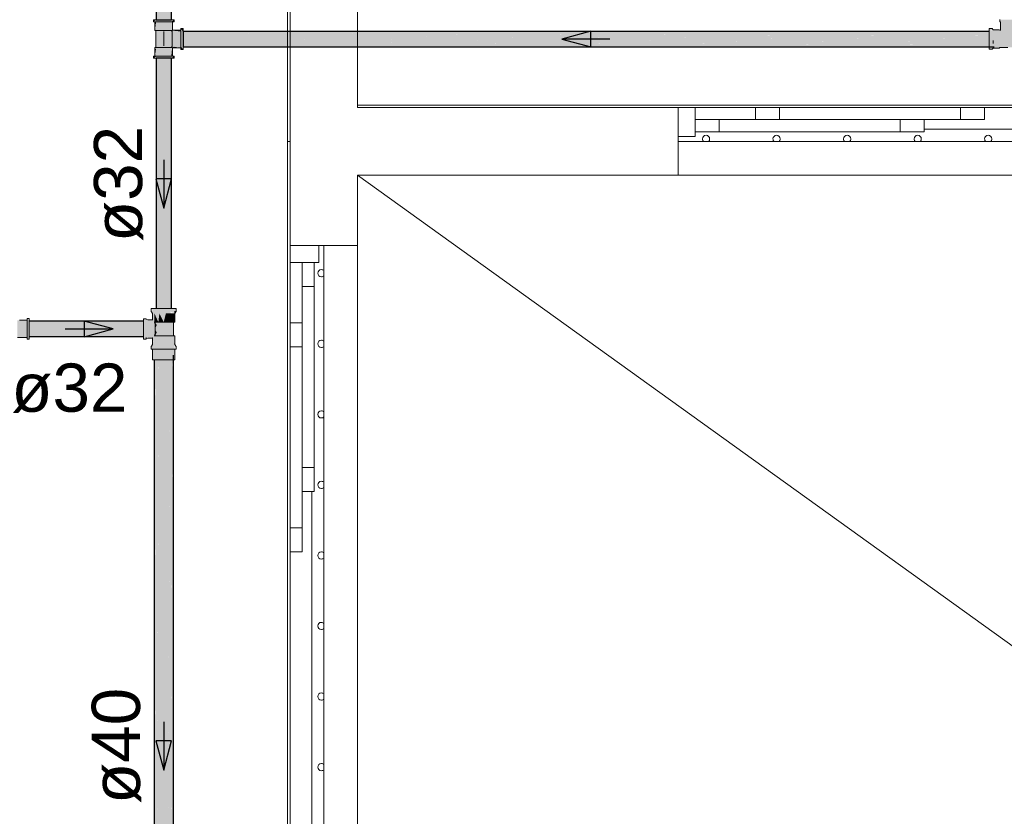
# Model space of a CAD drawing. Header units: millimetres. Extents: x 567 to 934, y -1 to 364.
# Tile 818 of 1056: x 759.74 to 763.82, y 149.78 to 153.09. Entities that reach past the tile are written whole.
import ezdxf

# ---------------------------------------------------------------- set-up
doc = ezdxf.new("R2010")
doc.units = ezdxf.units.MM
doc.header["$MEASUREMENT"] = 0
doc.linetypes.add('NULL', pattern=[0])
for name, color, linetype, lineweight in [('AF-Condutos Reúso', 200, 'Continuous', 25), ('AF-Conexões Reúso', 216, 'Continuous', 18), ('AF-Sentido conduto Reúso', 200, 'Continuous', 30), ('AF-Textos conduto Reúso', 7, 'Continuous', 9)]:
    doc.layers.add(name, color=color, linetype=linetype, lineweight=lineweight)
doc.layers.add('ARQ FINA', color=8, linetype='Continuous')
doc.styles.add('Arial', font='arial.ttf')

msp = doc.modelspace()

# ---------------------------------------------------------------- hatches: boundary and pattern name
at = {"layer": 'AF-Condutos Reúso', "linetype": 'Continuous'}
for points in [[(760.3691, 153.0856), (760.3691, 155.2395), (760.3058, 155.2395), (760.3058, 153.0856)], [(760.4171, 153.0374), (760.4171, 153.036), (763.7799, 153.036)], [(760.4171, 153.0374), (763.7599, 153.0361), (763.7599, 153.0374)], [(760.4171, 153.036), (760.4171, 153.0294), (763.7799, 153.0294)], [(760.4171, 153.036), (763.7599, 153.0294), (763.7599, 153.036)], [(760.4171, 153.0294), (760.4171, 153.0186), (763.7799, 153.0186)], [(760.4171, 153.0294), (763.7599, 153.0187), (763.7599, 153.0294)], [(760.4171, 153.0186), (760.4171, 153.0056), (763.7799, 153.0056)], [(760.4171, 153.0186), (763.7599, 153.0057), (763.7599, 153.0186)], [(760.4171, 153.0056), (763.7599, 152.9927), (763.7599, 153.0056)], [(760.4171, 153.0056), (760.4171, 152.9926), (763.7799, 152.9926)], [(760.4171, 152.9926), (763.7599, 152.9819), (763.7599, 152.9926)], [(760.4171, 152.9926), (760.4171, 152.9818), (763.7799, 152.9818)], [(760.4171, 152.9818), (763.7599, 152.9752), (763.7599, 152.9818)], [(760.4171, 152.9818), (760.4171, 152.9752), (763.7799, 152.9752)], [(760.4171, 152.9752), (763.7599, 152.9738), (763.7599, 152.9752)], [(760.4171, 152.9752), (760.4171, 152.9738), (763.7799, 152.9738)], [(760.3691, 152.9256), (760.3058, 152.9256), (760.3058, 151.8879), (760.3691, 151.8879)], [(759.7793, 151.8354), (759.7793, 151.8312), (760.2529, 151.8314), (760.2529, 151.8355)], [(759.7793, 151.8312), (759.7793, 151.8311), (760.2529, 151.8229), (760.2529, 151.8314)], [(760.2529, 151.8229), (759.7793, 151.8311), (759.7793, 151.8223), (760.2529, 151.8225)], [(759.7793, 151.8221), (759.7793, 151.8101), (760.2529, 151.8104), (760.2529, 151.8225)], [(760.2529, 151.8225), (759.7793, 151.8223), (759.7793, 151.8221)], [(759.7793, 151.8101), (759.7793, 151.7971), (760.2529, 151.7976), (760.2529, 151.8104)], [(760.2529, 151.7971), (760.2529, 151.7976), (759.7793, 151.7971), (759.7793, 151.7968)], [(760.2529, 151.7854), (760.2529, 151.7971), (759.7793, 151.7968), (759.7793, 151.7849)], [(760.2529, 151.7849), (760.2529, 151.7854), (759.7793, 151.7849), (759.7793, 151.7847)], [(759.7793, 151.7846), (760.2529, 151.7764), (760.2529, 151.7849), (759.7793, 151.7847)], [(760.2529, 151.776), (760.2529, 151.7764), (759.7793, 151.7846), (759.7793, 151.776)], [(760.2529, 151.7721), (760.2529, 151.776), (759.7793, 151.7759), (759.7793, 151.7719)], [(759.7793, 151.7719), (760.2529, 151.7719), (760.2529, 151.7721)], [(760.298, 148.4432), (760.3048, 148.4432), (760.3048, 151.695)], [(760.298, 148.4432), (760.3047, 151.675), (760.298, 151.675)], [(760.3048, 148.4432), (760.3171, 148.4432), (760.3171, 151.695)], [(760.3048, 148.4432), (760.317, 151.675), (760.3048, 151.675)], [(760.3171, 148.4432), (760.3329, 148.4432), (760.3329, 151.695)], [(760.3171, 148.4432), (760.3328, 151.675), (760.3171, 151.695)], [(760.3329, 148.4432), (760.3495, 148.4432), (760.3495, 151.695)], [(760.3329, 148.4432), (760.3494, 151.675), (760.3329, 151.675)], [(760.3495, 148.4432), (760.3639, 148.4432), (760.3639, 151.695)], [(760.3495, 148.4432), (760.3638, 151.675), (760.3495, 151.675)], [(760.3639, 148.4432), (760.3736, 151.675), (760.3639, 151.695)], [(760.3639, 148.4432), (760.3737, 148.4432), (760.3737, 151.695)], [(760.3737, 148.4432), (760.3771, 148.4432), (760.3771, 151.695)], [(760.3737, 148.4432), (760.3771, 151.675), (760.3737, 151.675)]]:
    msp.add_hatch(color=201, dxfattribs=at).paths.add_polyline_path(points)
at = {"layer": 'AF-Conexões Reúso', "linetype": 'Continuous'}
for points in [[(760.2956, 153.0856), (760.2941, 153.0772), (760.3058, 153.0845)], [(760.2999, 153.0772), (760.3675, 153.0772), (760.3744, 153.0856), (760.3067, 153.0856)], [(760.3021, 153.0772), (760.3009, 153.041), (760.3058, 153.0772)], [(760.3733, 153.0772), (760.3058, 153.0772), (760.3021, 153.041), (760.3721, 153.041)], [(760.3801, 153.0772), (760.3801, 153.0856), (760.3675, 153.0772)], [(763.9031, 152.9633), (763.9151, 152.9633), (763.9151, 153.0478), (763.9031, 153.0493), (763.8981, 153.0443), (763.8672, 153.0423), (763.8677, 153.0751), (763.8628, 153.0779), (763.8632, 153.0429), (763.8661, 153.0859), (763.8056, 153.0859), (763.8091, 153.0429), (763.7769, 153.0443), (763.7719, 153.0493), (763.7599, 153.0493), (763.7599, 153.0436), (763.7719, 153.043), (763.7769, 153.0374), (763.7918, 153.0374), (763.7599, 153.0436), (763.7599, 152.9648), (763.7719, 152.9633), (763.7769, 152.9683), (763.8013, 152.9683), (763.8013, 152.9706), (763.8375, 152.9713), (763.8981, 152.9683)], [(760.3051, 153.041), (760.3051, 152.9702), (760.3371, 152.9702), (760.3288, 153.041)], [(760.3691, 153.041), (760.3288, 153.041), (760.3371, 152.9702), (760.368, 152.9702), (760.368, 153.0376)], [(760.3725, 152.9736), (760.3725, 153.0365), (760.3371, 153.0365), (760.3371, 152.9779)], [(760.3725, 153.0406), (760.3725, 152.9743), (760.4087, 152.9706), (760.4087, 153.037)], [(760.3725, 153.0406), (760.4087, 153.037), (760.4087, 153.0406)], [(760.4171, 153.0471), (760.4087, 153.0486), (760.4154, 153.0374)], [(760.4087, 153.0429), (760.4087, 152.9752), (760.4171, 152.9684), (760.4171, 153.036)], [(760.3009, 152.9702), (760.3009, 152.934), (760.3051, 152.9637)], [(760.3721, 152.9702), (760.3058, 152.9702), (760.3021, 152.934), (760.3685, 152.934)], [(760.3721, 152.9702), (760.3685, 152.934), (760.3721, 152.934)], [(760.4087, 152.9694), (760.379, 152.9736), (760.3725, 152.9706)], [(760.4087, 152.9626), (760.4171, 152.9626), (760.4087, 152.9752)], [(760.2941, 152.934), (760.2941, 152.9256), (760.3067, 152.934)], [(760.3744, 152.934), (760.3067, 152.934), (760.2999, 152.9256), (760.3675, 152.9256)], [(760.3786, 152.9256), (760.3801, 152.934), (760.3691, 152.9276)], [(760.3882, 151.8879), (760.289, 151.8879), (760.2925, 151.8417), (760.2905, 151.8314), (760.2981, 151.8318), (760.2984, 151.8683), (760.3149, 151.8318), (760.3192, 151.8679), (760.3371, 151.8318), (760.3461, 151.8679), (760.3691, 151.8691), (760.3624, 151.8752), (760.3825, 151.8683)], [(760.3882, 151.8759), (760.3809, 151.8752), (760.3828, 151.8683)], [(759.7709, 151.8399), (759.7305, 151.8386), (759.7305, 151.7687), (759.7709, 151.7687)], [(759.7709, 151.7607), (759.7793, 151.7607), (759.7793, 151.8341), (759.7709, 151.8467)], [(760.2715, 151.7658), (760.2927, 151.7685), (760.2941, 151.7392), (760.3042, 151.7392), (760.2981, 151.7756), (760.301, 151.7884), (760.301, 151.8318), (760.2905, 151.8314), (760.2927, 151.8389), (760.2529, 151.846), (760.2529, 151.7639), (760.2639, 151.7606), (760.2639, 151.7679)], [(760.2905, 151.8683), (760.2905, 151.8416), (760.2715, 151.8409), (760.2927, 151.8389)], [(760.2984, 151.8683), (760.2981, 151.8318), (760.3149, 151.8318)], [(760.3371, 151.8318), (760.3193, 151.8683), (760.3149, 151.8318)], [(760.3462, 151.8683), (760.3371, 151.8318), (760.3601, 151.8318)], [(760.37, 151.8679), (760.3463, 151.8679), (760.3601, 151.8318)], [(760.3828, 151.8683), (760.3701, 151.8683), (760.3601, 151.8318), (760.3837, 151.8318)], [(760.301, 151.8037), (760.3084, 151.8194), (760.3007, 151.8317)], [(760.3084, 151.7881), (760.301, 151.8037), (760.3007, 151.7758)], [(760.3772, 151.8318), (760.301, 151.8317), (760.3084, 151.8194), (760.3014, 151.8046), (760.3084, 151.7881), (760.301, 151.7764), (760.3772, 151.7756)], [(760.2715, 151.7658), (760.2905, 151.7658), (760.2905, 151.7392), (760.2927, 151.7685)], [(760.2905, 151.7392), (760.285, 151.7195), (760.3836, 151.7195), (760.3802, 151.7392), (760.3837, 151.7756), (760.2981, 151.7756), (760.3042, 151.7392), (760.2941, 151.7392), (760.2925, 151.7658)], [(760.3802, 151.7392), (760.3828, 151.7392), (760.3837, 151.7756)], [(760.3836, 151.675), (760.3836, 151.7195), (760.2915, 151.7195), (760.2906, 151.675)]]:
    msp.add_hatch(color=213, dxfattribs=at).paths.add_polyline_path(points)

# ---------------------------------------------------------------- linework, layer by layer
at = {"layer": 'AF-Condutos Reúso'}
for p, q in [((760.3058, 155.2395), (760.3058, 153.0856)), ((760.3691, 153.0856), (760.3691, 155.2395)), ((760.3058, 153.0856), (760.3112, 153.0856)), ((760.3112, 153.0856), (760.3211, 153.0856)), ((760.3211, 153.0856), (760.3338, 153.0856)), ((760.3338, 153.0856), (760.347, 153.0856)), ((760.347, 153.0856), (760.3585, 153.0856)), ((760.3585, 153.0856), (760.3663, 153.0856)), ((760.3663, 153.0856), (760.3691, 153.0856)), ((760.4171, 153.0374), (760.4171, 153.036)), ((763.7599, 153.0374), (760.4171, 153.0374)), ((760.4171, 153.036), (760.4171, 153.0294)), ((760.4171, 153.0294), (760.4171, 153.0186)), ((760.4171, 153.0186), (760.4171, 153.0056)), ((760.4171, 153.0056), (760.4171, 152.9926)), ((760.4171, 152.9926), (760.4171, 152.9818)), ((760.4171, 152.9818), (760.4171, 152.9752)), ((760.4171, 152.9752), (760.4171, 152.9738)), ((760.4171, 152.9738), (763.7799, 152.9738)), ((760.3058, 152.9256), (760.3058, 151.8879)), ((760.3112, 152.9256), (760.3058, 152.9256)), ((760.3211, 152.9256), (760.3112, 152.9256)), ((760.3338, 152.9256), (760.3211, 152.9256)), ((760.347, 152.9256), (760.3338, 152.9256)), ((760.3585, 152.9256), (760.347, 152.9256)), ((760.3663, 152.9256), (760.3585, 152.9256)), ((760.3691, 152.9256), (760.3663, 152.9256)), ((760.3691, 151.8879), (760.3691, 152.9256)), ((760.2529, 151.8355), (759.7793, 151.8355)), ((759.7793, 151.7719), (760.2529, 151.7719)), ((760.298, 151.675), (760.298, 148.4432)), ((760.3771, 148.4432), (760.3771, 151.695))]:
    msp.add_line(p, q, dxfattribs=at)
at = {"layer": 'AF-Conexões Reúso'}
for p, q in [((760.2941, 153.0856), (760.2941, 153.0772)), ((760.2956, 153.0856), (760.2941, 153.0856)), ((760.2941, 153.0772), (760.2956, 153.0772)), ((760.2999, 153.0856), (760.2956, 153.0856)), ((760.2956, 153.0772), (760.2999, 153.0772)), ((760.3058, 153.0856), (760.2999, 153.0856)), ((760.2999, 153.0772), (760.3009, 153.0772)), ((760.3009, 153.0772), (760.3067, 153.0772)), ((760.3009, 153.0772), (760.3009, 153.041)), ((760.3021, 153.0772), (760.3009, 153.0772)), ((760.3058, 153.0772), (760.3021, 153.0772)), ((760.3067, 153.0856), (760.3058, 153.0856)), ((760.3115, 153.0772), (760.3058, 153.0772)), ((760.3156, 153.0856), (760.3067, 153.0856)), ((760.3067, 153.0772), (760.3156, 153.0772)), ((760.319, 153.0772), (760.3115, 153.0772)), ((760.326, 153.0856), (760.3156, 153.0856)), ((760.3156, 153.0772), (760.326, 153.0772)), ((760.3277, 153.0772), (760.319, 153.0772)), ((760.3371, 153.0856), (760.326, 153.0856)), ((760.326, 153.0772), (760.3371, 153.0772)), ((760.3371, 153.0772), (760.3277, 153.0772)), ((760.3482, 153.0856), (760.3371, 153.0856)), ((760.3371, 153.0772), (760.3482, 153.0772)), ((760.3465, 153.0772), (760.3371, 153.0772)), ((760.3552, 153.0772), (760.3465, 153.0772)), ((760.3586, 153.0856), (760.3482, 153.0856)), ((760.3482, 153.0772), (760.3586, 153.0772)), ((760.3627, 153.0772), (760.3552, 153.0772)), ((760.3675, 153.0856), (760.3586, 153.0856)), ((760.3586, 153.0772), (760.3675, 153.0772)), ((760.3685, 153.0772), (760.3627, 153.0772)), ((760.3691, 153.0856), (760.3675, 153.0856)), ((760.3675, 153.0772), (760.3733, 153.0772)), ((760.3691, 153.0772), (760.3685, 153.0772)), ((760.3744, 153.0856), (760.3691, 153.0856)), ((760.3721, 153.0772), (760.3691, 153.0772)), ((760.3733, 153.0772), (760.3721, 153.0772)), ((760.3733, 153.0772), (760.3744, 153.0772)), ((760.3733, 153.0418), (760.3733, 153.0772)), ((760.3786, 153.0856), (760.3744, 153.0856)), ((760.3744, 153.0772), (760.3786, 153.0772)), ((760.3801, 153.0856), (760.3786, 153.0856)), ((760.3786, 153.0772), (760.3801, 153.0772)), ((760.3801, 153.0772), (760.3801, 153.0856)), ((763.8045, 153.0859), (763.8045, 153.0779)), ((763.8045, 153.0779), (763.8073, 153.0751)), ((763.8073, 153.0751), (763.8073, 153.0429)), ((760.3009, 153.041), (760.3021, 153.041)), ((760.3021, 153.041), (760.3051, 153.041)), ((760.3051, 153.041), (760.3058, 153.041)), ((760.3062, 153.041), (760.3051, 153.041)), ((760.3051, 153.041), (760.3051, 152.9702)), ((760.3058, 153.041), (760.3115, 153.041)), ((760.3094, 153.041), (760.3062, 153.041)), ((760.3145, 153.041), (760.3094, 153.041)), ((760.3115, 153.041), (760.319, 153.041)), ((760.3211, 153.041), (760.3145, 153.041)), ((760.319, 153.041), (760.3277, 153.041)), ((760.3288, 153.041), (760.3211, 153.041)), ((760.3277, 153.041), (760.3371, 153.041)), ((760.3371, 153.041), (760.3288, 153.041)), ((760.3371, 153.041), (760.3465, 153.041)), ((760.3454, 153.041), (760.3371, 153.041)), ((760.3371, 153.0365), (760.3371, 153.0333)), ((760.3371, 153.0333), (760.3371, 153.0282)), ((760.3371, 153.0282), (760.3371, 153.0216)), ((760.3371, 153.0216), (760.3371, 153.0139)), ((760.3531, 153.041), (760.3454, 153.041)), ((760.3465, 153.041), (760.3552, 153.041)), ((760.3597, 153.041), (760.3531, 153.041)), ((760.3552, 153.041), (760.3627, 153.041)), ((760.3648, 153.041), (760.3597, 153.041)), ((760.3627, 153.041), (760.3685, 153.041)), ((760.368, 153.041), (760.3648, 153.041)), ((760.3691, 153.041), (760.368, 153.041)), ((760.3685, 153.041), (760.3691, 153.041)), ((760.3691, 153.041), (760.3721, 153.041)), ((760.3691, 153.0376), (760.3691, 153.041)), ((760.3725, 153.0376), (760.3691, 153.0376)), ((760.3721, 153.041), (760.3725, 153.041)), ((760.3725, 153.041), (760.3733, 153.041)), ((760.3725, 153.041), (760.3725, 153.0406)), ((760.3725, 153.0406), (760.3725, 153.0376)), ((760.3725, 153.0376), (760.3725, 153.037)), ((760.3725, 153.0365), (760.3725, 153.0376)), ((760.3725, 153.037), (760.3725, 153.0312)), ((760.3725, 153.0333), (760.3725, 153.0365)), ((760.3725, 153.0282), (760.3725, 153.0333)), ((760.3725, 153.0312), (760.3725, 153.0237)), ((760.3725, 153.0216), (760.3725, 153.0282)), ((760.3725, 153.0237), (760.3725, 153.015)), ((760.3725, 153.0139), (760.3725, 153.0216)), ((760.4087, 153.0418), (760.3733, 153.0418)), ((760.4087, 153.0486), (760.4087, 153.0471)), ((760.4171, 153.0486), (760.4087, 153.0486)), ((760.4087, 153.0471), (760.4087, 153.0429)), ((760.4087, 153.0429), (760.4087, 153.0418)), ((760.4087, 153.0418), (760.4087, 153.036)), ((760.4087, 153.041), (760.4087, 153.0418)), ((760.4087, 153.0406), (760.4087, 153.041)), ((760.4087, 153.037), (760.4087, 153.0406)), ((760.4087, 153.0312), (760.4087, 153.037)), ((760.4087, 153.036), (760.4087, 153.0271)), ((760.4087, 153.0237), (760.4087, 153.0312)), ((760.4087, 153.0271), (760.4087, 153.0167)), ((760.4087, 153.015), (760.4087, 153.0237)), ((760.4171, 153.0471), (760.4171, 153.0486)), ((760.4171, 153.0429), (760.4171, 153.0471)), ((760.4171, 153.0374), (760.4171, 153.0429)), ((760.4171, 153.036), (760.4171, 153.0374)), ((760.4171, 153.0271), (760.4171, 153.036)), ((760.4171, 153.0167), (760.4171, 153.0271)), ((763.7719, 153.0493), (763.7599, 153.0493)), ((763.7599, 153.0493), (763.7599, 153.0478)), ((763.7599, 153.0478), (763.7599, 153.0436)), ((763.7599, 153.0436), (763.7599, 153.0374)), ((763.7599, 153.0374), (763.7599, 153.0367)), ((763.7599, 153.0367), (763.7599, 153.0278)), ((763.7599, 153.0278), (763.7599, 153.0174)), ((763.7769, 153.0443), (763.7719, 153.0493)), ((763.7769, 153.0434), (763.7769, 153.0443)), ((763.8013, 153.0443), (763.7769, 153.0443)), ((763.7769, 153.0443), (763.7769, 153.0427)), ((763.7769, 153.0427), (763.7769, 153.0434)), ((763.8035, 153.0423), (763.8013, 153.0443)), ((763.8078, 153.0423), (763.8035, 153.0423)), ((763.8073, 153.0429), (763.8078, 153.0423)), ((760.3371, 153.0139), (760.3371, 153.0056)), ((760.3371, 153.0056), (760.3371, 152.9973)), ((760.3371, 152.9973), (760.3371, 152.9896)), ((760.3371, 152.9896), (760.3371, 152.983)), ((760.3371, 152.983), (760.3371, 152.9779)), ((760.3725, 153.015), (760.3725, 153.0056)), ((760.3725, 153.0056), (760.3725, 153.0139)), ((760.3725, 153.0056), (760.3725, 152.9962)), ((760.3725, 152.9973), (760.3725, 153.0056)), ((760.3725, 152.9896), (760.3725, 152.9973)), ((760.3725, 152.9962), (760.3725, 152.9875)), ((760.3725, 152.983), (760.3725, 152.9896)), ((760.3725, 152.9875), (760.3725, 152.98)), ((760.3725, 152.9779), (760.3725, 152.983)), ((760.3725, 152.98), (760.3725, 152.9743)), ((760.4087, 153.0167), (760.4087, 153.0056)), ((760.4087, 153.0056), (760.4087, 153.015)), ((760.4087, 153.0056), (760.4087, 152.9945)), ((760.4087, 152.9962), (760.4087, 153.0056)), ((760.4087, 152.9875), (760.4087, 152.9962)), ((760.4087, 152.9945), (760.4087, 152.9841)), ((760.4087, 152.98), (760.4087, 152.9875)), ((760.4087, 152.9841), (760.4087, 152.9752)), ((760.4087, 152.9743), (760.4087, 152.98)), ((760.4171, 153.0056), (760.4171, 153.0167)), ((760.4171, 152.9945), (760.4171, 153.0056)), ((760.4171, 152.9841), (760.4171, 152.9945)), ((760.4171, 152.9752), (760.4171, 152.9841)), ((763.7599, 153.0174), (763.7599, 153.0063)), ((763.7599, 153.0063), (763.7599, 152.9952)), ((763.7599, 152.9952), (763.7599, 152.9848)), ((763.7599, 152.9848), (763.7599, 152.9759)), ((763.7769, 152.9935), (763.7769, 152.9997)), ((763.7769, 152.9997), (763.7769, 152.9873)), ((763.7769, 152.9873), (763.7769, 152.9935)), ((760.3021, 152.9702), (760.3009, 152.9702)), ((760.3009, 152.9702), (760.3009, 152.934)), ((760.3051, 152.9702), (760.3021, 152.9702)), ((760.3058, 152.9702), (760.3051, 152.9702)), ((760.3051, 152.9702), (760.3062, 152.9702)), ((760.3115, 152.9702), (760.3058, 152.9702)), ((760.3062, 152.9702), (760.3094, 152.9702)), ((760.3094, 152.9702), (760.3145, 152.9702)), ((760.319, 152.9702), (760.3115, 152.9702)), ((760.3145, 152.9702), (760.3211, 152.9702)), ((760.3277, 152.9702), (760.319, 152.9702)), ((760.3211, 152.9702), (760.3288, 152.9702)), ((760.3371, 152.9702), (760.3277, 152.9702)), ((760.3288, 152.9702), (760.3371, 152.9702)), ((760.3465, 152.9702), (760.3371, 152.9702)), ((760.3371, 152.9702), (760.3454, 152.9702)), ((760.3454, 152.9702), (760.3531, 152.9702)), ((760.3552, 152.9702), (760.3465, 152.9702)), ((760.3531, 152.9702), (760.3597, 152.9702)), ((760.3627, 152.9702), (760.3552, 152.9702)), ((760.3597, 152.9702), (760.3648, 152.9702)), ((760.3685, 152.9702), (760.3627, 152.9702)), ((760.3648, 152.9702), (760.368, 152.9702)), ((760.368, 152.9702), (760.3691, 152.9702)), ((760.3691, 152.9702), (760.3685, 152.9702)), ((760.3691, 152.9736), (760.3725, 152.9736)), ((760.3691, 152.9702), (760.3691, 152.9736)), ((760.3721, 152.9702), (760.3691, 152.9702)), ((760.3725, 152.9702), (760.3721, 152.9702)), ((760.3725, 152.9747), (760.3725, 152.9779)), ((760.3725, 152.9736), (760.3725, 152.9747)), ((760.3725, 152.9743), (760.3725, 152.9736)), ((760.3725, 152.9736), (760.3725, 152.9706)), ((760.3725, 152.9706), (760.3725, 152.9702)), ((760.3725, 152.9702), (760.3725, 152.9694)), ((760.3725, 152.9694), (760.3733, 152.9694)), ((760.3733, 152.9694), (760.4087, 152.9694)), ((760.3733, 152.934), (760.3733, 152.9694)), ((760.4087, 152.9752), (760.4087, 152.9694)), ((760.4087, 152.9706), (760.4087, 152.9743)), ((760.4087, 152.9694), (760.4087, 152.9706)), ((760.4087, 152.9694), (760.4087, 152.9684)), ((760.4087, 152.9684), (760.4087, 152.9641)), ((760.4087, 152.9641), (760.4087, 152.9626)), ((760.4087, 152.9626), (760.4171, 152.9626)), ((760.4171, 152.9738), (760.4171, 152.9752)), ((760.4171, 152.9684), (760.4171, 152.9738)), ((760.4171, 152.9641), (760.4171, 152.9684)), ((760.4171, 152.9626), (760.4171, 152.9641)), ((763.7599, 152.9759), (763.7599, 152.9738)), ((763.7599, 152.9738), (763.7599, 152.9691)), ((763.7599, 152.9691), (763.7599, 152.9648)), ((763.7599, 152.9648), (763.7599, 152.9633)), ((763.7599, 152.9633), (763.7719, 152.9633)), ((763.7719, 152.9633), (763.7769, 152.9683)), ((763.7769, 152.9683), (763.8013, 152.9683)), ((763.8013, 152.9683), (763.8035, 152.9703)), ((763.8035, 152.9703), (763.8375, 152.9703)), ((760.2956, 152.934), (760.2941, 152.934)), ((760.2941, 152.934), (760.2941, 152.9256)), ((760.2941, 152.9256), (760.2956, 152.9256)), ((760.2999, 152.934), (760.2956, 152.934)), ((760.2956, 152.9256), (760.2999, 152.9256)), ((760.3009, 152.934), (760.2999, 152.934)), ((760.2999, 152.9256), (760.3058, 152.9256)), ((760.3067, 152.934), (760.3009, 152.934)), ((760.3009, 152.934), (760.3021, 152.934)), ((760.3021, 152.934), (760.3058, 152.934)), ((760.3058, 152.934), (760.3115, 152.934)), ((760.3058, 152.9256), (760.3067, 152.9256)), ((760.3156, 152.934), (760.3067, 152.934)), ((760.3067, 152.9256), (760.3156, 152.9256)), ((760.3115, 152.934), (760.319, 152.934)), ((760.326, 152.934), (760.3156, 152.934)), ((760.3156, 152.9256), (760.326, 152.9256)), ((760.319, 152.934), (760.3277, 152.934)), ((760.3371, 152.934), (760.326, 152.934)), ((760.326, 152.9256), (760.3371, 152.9256)), ((760.3277, 152.934), (760.3371, 152.934)), ((760.3482, 152.934), (760.3371, 152.934)), ((760.3371, 152.934), (760.3465, 152.934)), ((760.3371, 152.9256), (760.3482, 152.9256)), ((760.3465, 152.934), (760.3552, 152.934)), ((760.3586, 152.934), (760.3482, 152.934)), ((760.3482, 152.9256), (760.3586, 152.9256)), ((760.3552, 152.934), (760.3627, 152.934)), ((760.3675, 152.934), (760.3586, 152.934)), ((760.3586, 152.9256), (760.3675, 152.9256)), ((760.3627, 152.934), (760.3685, 152.934)), ((760.3733, 152.934), (760.3675, 152.934)), ((760.3675, 152.9256), (760.3691, 152.9256)), ((760.3685, 152.934), (760.3721, 152.934)), ((760.3691, 152.9256), (760.3744, 152.9256)), ((760.3721, 152.934), (760.3725, 152.934)), ((760.3725, 152.934), (760.3733, 152.934)), ((760.3744, 152.934), (760.3733, 152.934)), ((760.3786, 152.934), (760.3744, 152.934)), ((760.3744, 152.9256), (760.3786, 152.9256)), ((760.3801, 152.934), (760.3786, 152.934)), ((760.3786, 152.9256), (760.3801, 152.9256)), ((760.3801, 152.9256), (760.3801, 152.934)), ((760.289, 151.8879), (760.285, 151.8879)), ((760.285, 151.8879), (760.285, 151.8759)), ((760.285, 151.8759), (760.2865, 151.8752)), ((760.3003, 151.8879), (760.289, 151.8879)), ((760.3058, 151.8879), (760.3003, 151.8879)), ((760.3172, 151.8879), (760.3058, 151.8879)), ((760.3371, 151.8879), (760.3172, 151.8879)), ((760.3661, 151.8879), (760.3371, 151.8879)), ((760.3691, 151.8879), (760.3661, 151.8879)), ((760.3853, 151.8879), (760.3691, 151.8879)), ((760.3882, 151.8759), (760.3809, 151.8752)), ((760.3809, 151.8752), (760.3853, 151.8759)), ((760.3882, 151.8879), (760.3853, 151.8879)), ((760.3853, 151.8759), (760.3882, 151.8759)), ((760.3877, 151.8752), (760.3882, 151.8759)), ((760.3882, 151.8759), (760.3882, 151.8879)), ((759.7709, 151.8399), (759.7392, 151.8399)), ((759.7793, 151.8467), (759.7709, 151.8467)), ((759.7709, 151.8467), (759.7709, 151.8452)), ((759.7709, 151.8452), (759.7709, 151.8409)), ((759.7709, 151.8409), (759.7709, 151.8399)), ((759.7709, 151.8399), (759.7709, 151.8355)), ((759.7709, 151.8386), (759.7709, 151.8399)), ((759.7709, 151.8355), (759.7709, 151.8386)), ((759.7709, 151.8355), (759.7709, 151.8341)), ((759.7709, 151.835), (759.7709, 151.8355)), ((759.7709, 151.8293), (759.7709, 151.835)), ((759.7793, 151.8452), (759.7793, 151.8467)), ((759.7793, 151.8409), (759.7793, 151.8452)), ((759.7793, 151.8355), (759.7793, 151.8409)), ((759.7793, 151.8341), (759.7793, 151.8355)), ((760.2529, 151.846), (760.2529, 151.8435)), ((760.2639, 151.846), (760.2529, 151.846)), ((760.2529, 151.8435), (760.2529, 151.8355)), ((760.2529, 151.8355), (760.2529, 151.8277)), ((760.2645, 151.8448), (760.2639, 151.846)), ((760.2715, 151.8409), (760.2645, 151.8448)), ((760.2905, 151.8416), (760.2715, 151.8409)), ((760.2865, 151.8752), (760.2905, 151.8683)), ((760.2905, 151.8683), (760.2905, 151.8416)), ((760.3828, 151.8683), (760.3877, 151.8752)), ((760.3837, 151.8318), (760.3828, 151.8683)), ((759.7709, 151.8341), (759.7709, 151.8252)), ((759.7709, 151.8218), (759.7709, 151.8293)), ((759.7709, 151.8252), (759.7709, 151.8148)), ((759.7709, 151.813), (759.7709, 151.8218)), ((759.7709, 151.8148), (759.7709, 151.8037)), ((759.7709, 151.8037), (759.7709, 151.813)), ((759.7709, 151.8037), (759.7709, 151.7925)), ((759.7709, 151.7943), (759.7709, 151.8037)), ((759.7709, 151.7856), (759.7709, 151.7943)), ((759.7793, 151.8252), (759.7793, 151.8341)), ((759.7793, 151.8148), (759.7793, 151.8252)), ((759.7793, 151.8037), (759.7793, 151.8148)), ((759.7793, 151.7925), (759.7793, 151.8037)), ((760.2529, 151.8277), (760.2529, 151.8037)), ((760.2529, 151.8037), (760.2529, 151.7872)), ((760.2981, 151.8318), (760.301, 151.8318)), ((760.301, 151.8318), (760.2981, 151.8318)), ((760.3007, 151.8317), (760.301, 151.819)), ((760.301, 151.8318), (760.3149, 151.8318)), ((760.3198, 151.8318), (760.301, 151.8317)), ((760.301, 151.8191), (760.301, 151.8318)), ((760.301, 151.8037), (760.301, 151.8191)), ((760.301, 151.819), (760.301, 151.8037)), ((760.301, 151.8037), (760.301, 151.7884)), ((760.301, 151.7884), (760.301, 151.8037)), ((760.3149, 151.8318), (760.3371, 151.8318)), ((760.3461, 151.8318), (760.3198, 151.8318)), ((760.3371, 151.8318), (760.3601, 151.8318)), ((760.3685, 151.8318), (760.3461, 151.8318)), ((760.3601, 151.8318), (760.3772, 151.8318)), ((760.3772, 151.8318), (760.3685, 151.8318)), ((760.3772, 151.8318), (760.3837, 151.8318)), ((760.3772, 151.7756), (760.3772, 151.8318)), ((759.7305, 151.7675), (759.7709, 151.7675)), ((759.7709, 151.7925), (759.7709, 151.7822)), ((759.7709, 151.7781), (759.7709, 151.7856)), ((759.7709, 151.7822), (759.7709, 151.7733)), ((759.7709, 151.7723), (759.7709, 151.7781)), ((759.7709, 151.7733), (759.7709, 151.7719)), ((759.7709, 151.7719), (759.7709, 151.7723)), ((759.7709, 151.7719), (759.7709, 151.7675)), ((759.7709, 151.7687), (759.7709, 151.7719)), ((759.7709, 151.7675), (759.7709, 151.7687)), ((759.7709, 151.7675), (759.7709, 151.7664)), ((759.7709, 151.7664), (759.7709, 151.7621)), ((759.7709, 151.7621), (759.7709, 151.7607)), ((759.7709, 151.7607), (759.7793, 151.7607)), ((759.7793, 151.7822), (759.7793, 151.7925)), ((759.7793, 151.7733), (759.7793, 151.7822)), ((759.7793, 151.7719), (759.7793, 151.7733)), ((759.7793, 151.7664), (759.7793, 151.7719)), ((759.7793, 151.7621), (759.7793, 151.7664)), ((759.7793, 151.7607), (759.7793, 151.7621)), ((760.2529, 151.7872), (760.2529, 151.7732)), ((760.2529, 151.7732), (760.2529, 151.7719)), ((760.2529, 151.7719), (760.2529, 151.7639)), ((760.2529, 151.7639), (760.2529, 151.7606)), ((760.2529, 151.7606), (760.2639, 151.7606)), ((760.2639, 151.7606), (760.2639, 151.7679)), ((760.2639, 151.7679), (760.2645, 151.7622)), ((760.2645, 151.7622), (760.2715, 151.7658)), ((760.2715, 151.7658), (760.2905, 151.7658)), ((760.2905, 151.7658), (760.2905, 151.7392)), ((760.2981, 151.7756), (760.301, 151.7756)), ((760.301, 151.7756), (760.2981, 151.7756)), ((760.301, 151.7884), (760.3007, 151.7758)), ((760.301, 151.7758), (760.301, 151.7884)), ((760.301, 151.7756), (760.301, 151.7758)), ((760.301, 151.7758), (760.3198, 151.7756)), ((760.3157, 151.7756), (760.301, 151.7756)), ((760.339, 151.7756), (760.3157, 151.7756)), ((760.3198, 151.7756), (760.3461, 151.7756)), ((760.3618, 151.7756), (760.339, 151.7756)), ((760.3461, 151.7756), (760.3685, 151.7756)), ((760.3772, 151.7756), (760.3618, 151.7756)), ((760.3685, 151.7756), (760.3772, 151.7756)), ((760.3781, 151.7756), (760.3772, 151.7756)), ((760.3837, 151.7756), (760.3781, 151.7756)), ((760.3828, 151.7392), (760.3837, 151.7756)), ((760.2865, 151.7322), (760.285, 151.7315)), ((760.285, 151.7315), (760.285, 151.731)), ((760.285, 151.731), (760.285, 151.7195)), ((760.285, 151.7195), (760.2908, 151.7195)), ((760.2905, 151.7392), (760.2865, 151.7322)), ((760.2908, 151.7195), (760.2906, 151.675)), ((760.2908, 151.7195), (760.2938, 151.7195)), ((760.2938, 151.7195), (760.3172, 151.7195)), ((760.3172, 151.7195), (760.3473, 151.7195)), ((760.3473, 151.7195), (760.374, 151.7195)), ((760.374, 151.7195), (760.3836, 151.7195)), ((760.3877, 151.7322), (760.3828, 151.7392)), ((760.3836, 151.7195), (760.3882, 151.7195)), ((760.3836, 151.675), (760.3836, 151.7195)), ((760.3868, 151.7322), (760.3877, 151.7322)), ((760.3882, 151.7315), (760.3868, 151.7322)), ((760.3882, 151.731), (760.3882, 151.7315)), ((760.3882, 151.7195), (760.3882, 151.731)), ((760.2906, 151.675), (760.298, 151.675)), ((760.298, 151.675), (760.3042, 151.675)), ((760.3042, 151.675), (760.3534, 151.675)), ((760.3534, 151.675), (760.3771, 151.675)), ((760.3771, 151.675), (760.3836, 151.675))]:
    msp.add_line(p, q, dxfattribs=at)
at = {"layer": 'AF-Sentido conduto Reúso'}
for p, q in [((762.108, 153.038), (761.9873, 153.0056)), ((762.108, 152.9733), (762.108, 153.038)), ((761.9873, 153.0056), (762.108, 152.9733)), ((760.3695, 152.4254), (760.3048, 152.4254)), ((760.3048, 152.4254), (760.3371, 152.3047)), ((760.3371, 152.3047), (760.3695, 152.4254)), ((760.1281, 151.8037), (760.0073, 151.8361)), ((760.0073, 151.8361), (760.0073, 151.7714)), ((760.0073, 151.7714), (760.1281, 151.8037)), ((760.3695, 150.0957), (760.3048, 150.0957)), ((760.3048, 150.0957), (760.3371, 149.9749)), ((760.3371, 149.9749), (760.3695, 150.0957))]:
    msp.add_line(p, q, dxfattribs=at)
for points in [[(762.1873, 153.0056), (761.9873, 153.0056)], [(760.3371, 152.5047), (760.3371, 152.3047)], [(759.9281, 151.8037), (760.1281, 151.8037)], [(760.3371, 150.1749), (760.3371, 149.9749)]]:
    msp.add_lwpolyline(points, dxfattribs=at)
at = {"layer": 'ARQ FINA', "lineweight": 5}
for p, q in [((760.8509, 148.1277), (760.8509, 160.7214)), ((760.8609, 160.7214), (760.8609, 152.1495)), ((761.1409, 152.7214), (761.1409, 160.7214)), ((761.1409, 152.7314), (767.5309, 152.7314)), ((762.4709, 152.7214), (761.1409, 152.7214)), ((762.4709, 152.5814), (762.4709, 152.7214)), ((762.5409, 152.7214), (762.4709, 152.7214)), ((762.5409, 152.6714), (762.5409, 152.7214)), ((762.5409, 152.7214), (762.7909, 152.7214)), ((762.7909, 152.7214), (763.7409, 152.7214)), ((762.7909, 152.6714), (762.7909, 152.7214)), ((762.7909, 152.7214), (762.8909, 152.7214)), ((762.7909, 152.6714), (762.7909, 152.7214)), ((762.8909, 152.7214), (762.8909, 152.6714)), ((763.6409, 152.7214), (763.7409, 152.7214)), ((763.6409, 152.6714), (763.6409, 152.7214)), ((763.7409, 152.7214), (763.7409, 152.6714)), ((763.7409, 152.7214), (763.7409, 152.6714)), ((763.7409, 152.7214), (764.9409, 152.7214)), ((763.4909, 152.6714), (762.5409, 152.6714)), ((762.5409, 152.6714), (762.5409, 152.6214)), ((762.6409, 152.6714), (762.5409, 152.6714)), ((762.5409, 152.6714), (762.5409, 152.6214)), ((762.6409, 152.6214), (762.6409, 152.6714)), ((763.7409, 152.6714), (762.7909, 152.6714)), ((762.8909, 152.6714), (762.7909, 152.6714)), ((763.4909, 152.6714), (763.3909, 152.6714)), ((763.3909, 152.6714), (763.3909, 152.6214)), ((763.4909, 152.6214), (763.4909, 152.6714)), ((763.4909, 152.6214), (763.4909, 152.6714)), ((763.7409, 152.6714), (763.6409, 152.6714)), ((762.5409, 152.6214), (763.4909, 152.6214)), ((762.5409, 152.6214), (762.6409, 152.6214)), ((762.5409, 152.6014), (762.5409, 152.6214)), ((763.3909, 152.6214), (763.4909, 152.6214)), ((765.1909, 152.6314), (763.4909, 152.6314)), ((760.8609, 152.5814), (760.8509, 152.5814)), ((762.4709, 152.6014), (762.5409, 152.6014)), ((766.2109, 152.5814), (762.4709, 152.5814)), ((762.4709, 152.5814), (762.4709, 152.4414)), ((761.1409, 152.4414), (762.4709, 152.4414)), ((761.1409, 152.1495), (761.1409, 152.4414)), ((761.1409, 152.4414), (767.5409, 147.8377)), ((762.4709, 152.4414), (766.2109, 152.4414)), ((760.8609, 152.1495), (761.0009, 152.1495)), ((760.8609, 152.1495), (760.8609, 152.0795)), ((760.9809, 152.0795), (760.9809, 152.1495)), ((761.1409, 152.1495), (761.0009, 152.1495)), ((761.0009, 152.1495), (761.0009, 148.4095)), ((761.1409, 148.4095), (761.1409, 152.1495)), ((760.8609, 152.0795), (760.9109, 152.0795)), ((760.8609, 151.8295), (760.8609, 152.0795)), ((760.9109, 152.0795), (760.9609, 152.0795)), ((760.9109, 151.1295), (760.9109, 152.0795)), ((760.9109, 152.0795), (760.9609, 152.0795)), ((760.9109, 151.9795), (760.9109, 152.0795)), ((760.9609, 152.0795), (760.9609, 151.1295)), ((760.9609, 152.0795), (760.9609, 151.9795)), ((760.9609, 152.0795), (760.9809, 152.0795)), ((760.9609, 151.9795), (760.9109, 151.9795)), ((760.9109, 151.8295), (760.8609, 151.8295)), ((760.8609, 151.8295), (760.8609, 150.8795)), ((760.9109, 151.8295), (760.8609, 151.8295)), ((760.8609, 151.8295), (760.8609, 151.7295)), ((760.9109, 150.8795), (760.9109, 151.8295)), ((760.9109, 151.7295), (760.9109, 151.8295)), ((760.8609, 151.7295), (760.9109, 151.7295)), ((760.9109, 151.2295), (760.9609, 151.2295)), ((760.9109, 151.1295), (760.9109, 151.2295)), ((760.9609, 151.2295), (760.9609, 151.1295)), ((760.9609, 151.1295), (760.9109, 151.1295)), ((760.9609, 151.1295), (760.9109, 151.1295)), ((760.9509, 151.1295), (760.9509, 149.4295)), ((760.9109, 150.9795), (760.8609, 150.9795)), ((760.8609, 150.9795), (760.8609, 150.8795)), ((760.9109, 150.8795), (760.9109, 150.9795)), ((760.8609, 150.8795), (760.9109, 150.8795)), ((760.8609, 150.8795), (760.9109, 150.8795)), ((760.8609, 149.6795), (760.8609, 150.8795))]:
    msp.add_line(p, q, dxfattribs=at)
for centre, start, end in [((762.5859, 152.5914), 360, 180), ((762.5859, 152.5914), 180, 226.188), ((762.5859, 152.5914), 313.812, 360), ((762.8784, 152.5914), 360, 180), ((762.8784, 152.5914), 180, 226.188), ((762.8784, 152.5914), 313.812, 360), ((763.1709, 152.5914), 360, 180), ((763.1709, 152.5914), 180, 226.188), ((763.1709, 152.5914), 313.812, 360), ((763.4634, 152.5914), 360, 180), ((763.4634, 152.5914), 180, 226.188), ((763.4634, 152.5914), 313.812, 360), ((763.7559, 152.5914), 360, 180), ((763.7559, 152.5914), 180, 226.188), ((763.7559, 152.5914), 313.812, 360), ((760.9909, 152.0345), 90, 270), ((760.9909, 152.0345), 43.812, 90), ((760.9909, 152.0345), 270, 316.188), ((760.9909, 151.742), 90, 270), ((760.9909, 151.742), 43.812, 90), ((760.9909, 151.742), 270, 316.188), ((760.9909, 151.4495), 90, 270), ((760.9909, 151.4495), 43.812, 90), ((760.9909, 151.4495), 270, 316.188), ((760.9909, 151.157), 90, 270), ((760.9909, 151.157), 43.812, 90), ((760.9909, 151.157), 270, 316.188), ((760.9909, 150.8645), 90, 270), ((760.9909, 150.8645), 43.812, 90), ((760.9909, 150.8645), 270, 316.188), ((760.9909, 150.572), 90, 270), ((760.9909, 150.572), 43.812, 90), ((760.9909, 150.572), 270, 316.188), ((760.9909, 150.2795), 90, 270), ((760.9909, 150.2795), 43.812, 90), ((760.9909, 150.2795), 270, 316.188), ((760.9909, 149.987), 90, 270), ((760.9909, 149.987), 43.812, 90), ((760.9909, 149.987), 270, 316.188)]:
    msp.add_arc(centre, 0.015, start, end, dxfattribs=at)

# ---------------------------------------------------------------- texts
at = {"layer": 'AF-Textos conduto Reúso', "linetype": 'NULL', "char_height": 0.2, "width": 0.962805, "attachment_point": 8, "rotation": 90.0002, "line_spacing_factor": 0.6, "style": 'Arial'}
for s, insert in [('ø32', (760.2531, 152.4047)), ('ø40', (760.2442, 150.0749))]:
    msp.add_mtext(s, dxfattribs=dict(at, insert=insert))
at = {"layer": 'AF-Textos conduto Reúso', "linetype": 'NULL', "insert": (759.7053, 151.4549), "char_height": 0.2, "width": 0.962805, "attachment_point": 7, "line_spacing_factor": 0.6, "style": 'Arial'}
msp.add_mtext('ø32', dxfattribs=at)

doc.saveas('drawing.dxf')
